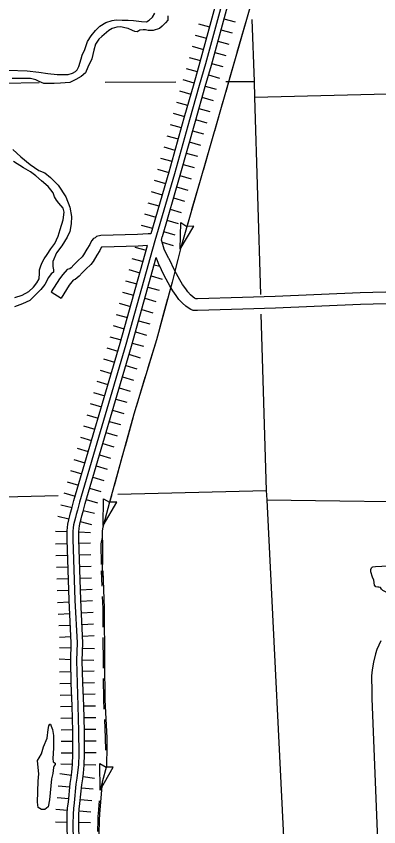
# Model space of a CAD drawing. Extents: x 1164457 to 1439835, y 1590918 to 1773502.
# Drawn here: x 1326531 to 1331207, y 1641151 to 1651601 of the extents above; entities that cross this region are included whole.
import ezdxf

# ---------------------------------------------------------------- set-up
doc = ezdxf.new("R2010")
doc.units = 0
for name, color, linetype in [('Level 15', 7, 'Continuous'), ('Level 29', 7, 'Continuous'), ('Level 35', 7, 'Continuous'), ('Level 4', 7, 'Continuous'), ('Level 43', 7, 'Continuous'), ('Level 46', 7, 'Continuous'), ('Level 5', 7, 'Continuous')]:
    doc.layers.add(name, color=color, linetype=linetype)

msp = doc.modelspace()

# ---------------------------------------------------------------- linework, layer by layer
at = {"layer": 'Level 15'}
msp.add_lwpolyline([(1331233, 1643547), (1331183, 1643438), (1331164, 1643382), (1331138, 1643272), (1331121, 1643176), (1331114, 1643097), (1331118, 1642885), (1331118, 1642805), (1331235, 1639903)], dxfattribs=at)
at = {"layer": 'Level 29'}
for p, q in [((1329210, 1651569), (1329354, 1651529)), ((1329210, 1651569), (1329354, 1651529)), ((1328881, 1651503), (1329025, 1651464)), ((1329170, 1651424), (1329315, 1651385)), ((1328841, 1651358), (1328986, 1651319)), ((1328802, 1651214), (1328946, 1651174)), ((1328802, 1651214), (1328946, 1651174)), ((1329131, 1651279), (1329275, 1651240)), ((1329091, 1651135), (1329236, 1651095)), ((1329091, 1651135), (1329236, 1651095)), ((1328762, 1651069), (1328907, 1651030)), ((1328722, 1650928), (1328866, 1650887)), ((1329052, 1650990), (1329196, 1650951)), ((1329010, 1650845), (1329154, 1650803)), ((1328680, 1650784), (1328824, 1650742)), ((1328680, 1650784), (1328824, 1650742)), ((1328968, 1650701), (1329112, 1650659)), ((1328968, 1650701), (1329112, 1650659)), ((1328638, 1650639), (1328783, 1650598)), ((1328597, 1650495), (1328741, 1650454)), ((1328927, 1650557), (1329071, 1650516)), ((1328886, 1650413), (1329030, 1650371)), ((1328556, 1650351), (1328700, 1650310)), ((1328556, 1650351), (1328700, 1650310)), ((1328515, 1650205), (1328659, 1650165)), ((1328844, 1650268), (1328989, 1650227)), ((1328844, 1650268), (1328989, 1650227)), ((1328804, 1650124), (1328948, 1650084)), ((1328475, 1650061), (1328619, 1650020)), ((1328764, 1649980), (1328908, 1649939)), ((1328434, 1649916), (1328579, 1649876)), ((1328434, 1649916), (1328579, 1649876)), ((1328394, 1649772), (1328538, 1649731)), ((1328723, 1649835), (1328868, 1649795)), ((1328723, 1649835), (1328868, 1649795)), ((1328683, 1649691), (1328827, 1649651)), ((1328354, 1649630), (1328498, 1649588)), ((1328642, 1649546), (1328786, 1649504)), ((1328312, 1649486), (1328456, 1649444)), ((1328312, 1649486), (1328456, 1649444)), ((1328270, 1649341), (1328414, 1649300)), ((1328600, 1649402), (1328744, 1649360)), ((1328600, 1649402), (1328744, 1649360)), ((1328558, 1649258), (1328702, 1649216)), ((1328228, 1649197), (1328372, 1649156)), ((1328186, 1649053), (1328331, 1649012)), ((1328186, 1649053), (1328331, 1649012)), ((1328516, 1649114), (1328660, 1649072)), ((1328475, 1648970), (1328619, 1648928)), ((1328475, 1648970), (1328619, 1648928)), ((1328145, 1648909), (1328289, 1648868)), ((1328433, 1648826), (1328577, 1648784)), ((1328063, 1648623), (1328207, 1648583)), ((1328412, 1648687), (1328556, 1648645)), ((1328022, 1648479), (1328167, 1648438)), ((1328311, 1648398), (1328382, 1648378)), ((1327982, 1648334), (1328126, 1648294)), ((1327982, 1648334), (1328126, 1648294)), ((1327942, 1648190), (1328086, 1648149)), ((1328271, 1648253), (1328415, 1648213)), ((1328271, 1648253), (1328415, 1648213)), ((1328230, 1648109), (1328375, 1648068)), ((1327901, 1648045), (1328046, 1648005)), ((1327861, 1647901), (1328005, 1647860)), ((1327861, 1647901), (1328005, 1647860)), ((1328190, 1647964), (1328334, 1647924)), ((1328150, 1647820), (1328294, 1647779)), ((1328150, 1647820), (1328294, 1647779)), ((1327820, 1647756), (1327965, 1647716)), ((1328109, 1647675), (1328254, 1647635)), ((1327780, 1647612), (1327924, 1647571)), ((1327739, 1647467), (1327884, 1647427)), ((1327739, 1647467), (1327884, 1647427)), ((1328069, 1647531), (1328213, 1647491)), ((1328028, 1647387), (1328173, 1647346)), ((1328028, 1647387), (1328173, 1647346)), ((1327698, 1647326), (1327842, 1647284)), ((1327986, 1647242), (1328130, 1647199)), ((1327656, 1647183), (1327800, 1647140)), ((1327613, 1647039), (1327757, 1646996)), ((1327613, 1647039), (1327757, 1646996)), ((1327944, 1647098), (1328088, 1647055)), ((1327901, 1646954), (1328045, 1646911)), ((1327901, 1646954), (1328045, 1646911)), ((1327571, 1646895), (1327715, 1646852)), ((1327529, 1646751), (1327673, 1646708)), ((1327859, 1646810), (1328003, 1646768)), ((1327816, 1646666), (1327960, 1646624)), ((1327486, 1646607), (1327630, 1646565)), ((1327486, 1646607), (1327630, 1646565)), ((1327774, 1646522), (1327918, 1646480)), ((1327774, 1646522), (1327918, 1646480)), ((1327444, 1646463), (1327588, 1646421)), ((1327401, 1646319), (1327545, 1646277)), ((1327732, 1646378), (1327875, 1646336)), ((1327689, 1646234), (1327833, 1646192)), ((1327359, 1646175), (1327503, 1646133)), ((1327359, 1646175), (1327503, 1646133)), ((1327647, 1646091), (1327791, 1646048)), ((1327647, 1646091), (1327791, 1646048)), ((1327317, 1646031), (1327460, 1645989)), ((1327274, 1645888), (1327418, 1645845)), ((1327604, 1645947), (1327748, 1645904)), ((1327562, 1645803), (1327706, 1645760)), ((1327232, 1645744), (1327376, 1645701)), ((1327232, 1645744), (1327376, 1645701)), ((1327189, 1645600), (1327333, 1645557)), ((1327519, 1645659), (1327663, 1645616)), ((1327519, 1645659), (1327663, 1645616)), ((1327477, 1645515), (1327621, 1645473)), ((1327147, 1645456), (1327291, 1645414)), ((1327435, 1645371), (1327579, 1645329)), ((1327106, 1645302), (1327251, 1645266)), ((1327106, 1645302), (1327251, 1645266)), ((1327067, 1645156), (1327212, 1645120)), ((1327397, 1645229), (1327542, 1645193)), ((1327397, 1645229), (1327542, 1645193)), ((1327358, 1645085), (1327504, 1645049)), ((1327038, 1644962), (1327188, 1644957)), ((1327338, 1644952), (1327488, 1644947)), ((1327039, 1644797), (1327189, 1644802)), ((1327039, 1644797), (1327189, 1644802)), ((1327339, 1644807), (1327489, 1644812)), ((1327339, 1644807), (1327489, 1644812)), ((1327044, 1644647), (1327194, 1644652)), ((1327344, 1644657), (1327494, 1644662)), ((1327049, 1644497), (1327199, 1644502)), ((1327349, 1644507), (1327499, 1644512)), ((1327054, 1644347), (1327204, 1644352)), ((1327054, 1644347), (1327204, 1644352)), ((1327354, 1644357), (1327504, 1644362)), ((1327354, 1644357), (1327504, 1644362)), ((1327359, 1644207), (1327509, 1644213)), ((1327059, 1644197), (1327209, 1644202)), ((1327065, 1644043), (1327214, 1644051)), ((1327364, 1644059), (1327514, 1644067)), ((1327073, 1643893), (1327222, 1643901)), ((1327073, 1643893), (1327222, 1643901)), ((1327372, 1643909), (1327522, 1643917)), ((1327372, 1643909), (1327522, 1643917)), ((1327080, 1643744), (1327230, 1643752)), ((1327380, 1643759), (1327530, 1643767)), ((1327088, 1643594), (1327238, 1643602)), ((1327388, 1643610), (1327538, 1643617)), ((1327090, 1643464), (1327240, 1643459)), ((1327090, 1643464), (1327240, 1643459)), ((1327390, 1643453), (1327540, 1643448)), ((1327390, 1643453), (1327540, 1643448)), ((1327084, 1643314), (1327234, 1643309)), ((1327384, 1643303), (1327534, 1643298)), ((1327088, 1643149), (1327238, 1643154)), ((1327388, 1643158), (1327538, 1643163)), ((1327092, 1642999), (1327242, 1643004)), ((1327092, 1642999), (1327242, 1643004)), ((1327392, 1643008), (1327542, 1643013)), ((1327392, 1643008), (1327542, 1643013)), ((1327098, 1642848), (1327248, 1642853)), ((1327398, 1642859), (1327548, 1642865)), ((1327104, 1642701), (1327254, 1642705)), ((1327404, 1642708), (1327553, 1642711)), ((1327107, 1642551), (1327257, 1642555)), ((1327107, 1642551), (1327257, 1642555)), ((1327407, 1642558), (1327557, 1642561)), ((1327407, 1642558), (1327557, 1642561)), ((1327110, 1642401), (1327260, 1642405)), ((1327410, 1642408), (1327560, 1642411)), ((1327111, 1642255), (1327261, 1642256)), ((1327411, 1642257), (1327561, 1642258)), ((1327112, 1642105), (1327262, 1642106)), ((1327112, 1642105), (1327262, 1642106)), ((1327412, 1642107), (1327562, 1642108)), ((1327412, 1642107), (1327562, 1642108)), ((1327109, 1641963), (1327259, 1641959)), ((1327409, 1641954), (1327559, 1641950)), ((1327095, 1641836), (1327244, 1641817)), ((1327393, 1641798), (1327541, 1641779)), ((1327074, 1641680), (1327223, 1641666)), ((1327074, 1641680), (1327223, 1641666)), ((1327373, 1641652), (1327522, 1641638)), ((1327373, 1641652), (1327522, 1641638)), ((1327060, 1641530), (1327209, 1641516)), ((1327358, 1641502), (1327508, 1641488)), ((1327043, 1641376), (1327193, 1641365)), ((1327343, 1641355), (1327492, 1641345)), ((1327038, 1641215), (1327188, 1641212)), ((1327038, 1641215), (1327188, 1641212)), ((1327338, 1641209), (1327488, 1641206)), ((1327338, 1641209), (1327488, 1641206))]:
    msp.add_line(p, q, dxfattribs=at)
for points in [[(1331255, 1659688), (1331193, 1659640), (1331147, 1659597), (1330984, 1659418), (1329719, 1657960), (1329666, 1657876), (1329644, 1657826), (1329625, 1657772), (1329619, 1657702), (1329611, 1657636), (1329697, 1653961), (1329702, 1653831), (1329704, 1653736), (1329705, 1653662), (1329693, 1653582), (1329670, 1653507), (1329600, 1653212), (1329439, 1652645), (1329297, 1652172), (1328973, 1650988), (1328893, 1650710), (1328766, 1650266), (1328571, 1649570), (1328320, 1648707)], [(1328320, 1648707), (1327945, 1647368), (1327347, 1645338), (1327321, 1645234), (1327305, 1645179), (1327294, 1645140), (1327283, 1645092), (1327272, 1645042), (1327268, 1645003), (1327263, 1644960), (1327262, 1644923), (1327262, 1644857)], [(1327262, 1644857), (1327288, 1644074)], [(1327288, 1644074), (1327317, 1643524), (1327309, 1643293), (1327317, 1643004), (1327328, 1642710), (1327336, 1642385), (1327337, 1642088), (1327333, 1641948), (1327323, 1641849), (1327314, 1641777), (1327302, 1641699), (1327279, 1641458), (1327270, 1641386), (1327265, 1641313), (1327262, 1641183), (1327272, 1640759), (1327275, 1640605), (1327270, 1640556)]]:
    msp.add_lwpolyline(points, dxfattribs=at)
at = {"layer": 'Level 35'}
for points in [[(1326429, 1650907), (1326673, 1650895), (1326823, 1650879), (1326941, 1650864), (1327058, 1650851), (1327200, 1650849), (1327256, 1650866), (1327294, 1650889), (1327318, 1650910), (1327341, 1650952), (1327368, 1651052), (1327383, 1651101), (1327415, 1651171), (1327451, 1651277), (1327498, 1651348), (1327555, 1651419), (1327612, 1651475), (1327688, 1651519), (1327768, 1651548), (1327822, 1651553), (1327897, 1651551), (1327975, 1651551), (1328045, 1651545), (1328148, 1651533), (1328213, 1651530), (1328244, 1651550), (1328291, 1651590), (1328318, 1651639)], [(1328487, 1651608), (1328487, 1651578), (1328487, 1651550), (1328456, 1651515), (1328415, 1651471), (1328381, 1651443), (1328299, 1651417), (1328269, 1651418), (1328234, 1651418), (1328198, 1651424), (1328169, 1651424), (1328127, 1651420), (1328114, 1651414), (1328093, 1651402), (1328061, 1651403), (1328031, 1651417), (1327977, 1651441), (1327934, 1651450), (1327881, 1651464), (1327828, 1651462), (1327770, 1651444), (1327726, 1651415), (1327636, 1651339), (1327598, 1651304), (1327554, 1651242), (1327533, 1651162), (1327506, 1651051), (1327456, 1650946), (1327423, 1650873), (1327371, 1650822)], [(1327371, 1650822), (1327301, 1650785), (1327222, 1650746), (1327104, 1650737), (1327022, 1650734), (1326945, 1650732), (1326886, 1650734), (1326828, 1650761), (1326784, 1650779), (1326717, 1650798), (1326630, 1650799), (1326536, 1650799), (1326480, 1650799)], [(1326488, 1649883), (1326593, 1649787), (1326711, 1649688), (1326822, 1649614), (1326899, 1649580), (1326973, 1649521), (1327072, 1649425), (1327171, 1649274), (1327224, 1649141), (1327245, 1649017), (1327242, 1648924), (1327221, 1648826), (1327187, 1648751), (1327119, 1648640), (1327051, 1648551), (1327004, 1648441), (1327004, 1648376), (1327011, 1648330), (1327011, 1648302), (1326983, 1648280), (1326946, 1648231), (1326899, 1648141), (1326850, 1648076), (1326788, 1648017), (1326705, 1647937), (1326612, 1647894), (1326510, 1647854)], [(1326515, 1647973), (1326609, 1648004), (1326695, 1648053), (1326754, 1648108), (1326796, 1648163), (1326827, 1648217), (1326831, 1648288), (1326831, 1648330), (1326847, 1648381), (1326867, 1648427), (1326893, 1648474), (1326929, 1648528), (1326978, 1648604), (1327029, 1648671), (1327072, 1648767), (1327098, 1648852), (1327135, 1648975), (1327148, 1649076), (1327138, 1649125), (1327083, 1649189), (1327050, 1649229), (1327026, 1649274), (1327006, 1649324), (1326978, 1649361), (1326942, 1649405), (1326857, 1649479), (1326785, 1649542), (1326714, 1649595), (1326624, 1649647), (1326498, 1649729)], [(1331396, 1644150), (1331303, 1644176), (1331259, 1644199), (1331242, 1644216), (1331230, 1644235), (1331210, 1644242), (1331193, 1644242), (1331171, 1644243), (1331152, 1644267), (1331142, 1644329), (1331128, 1644371), (1331106, 1644436), (1331104, 1644467), (1331115, 1644488), (1331120, 1644498), (1331131, 1644504), (1331167, 1644507), (1331328, 1644517), (1331446, 1644518)], [(1326823, 1641833), (1326811, 1641957), (1326806, 1642004), (1326826, 1642039), (1326856, 1642093), (1326885, 1642182), (1326930, 1642294), (1326945, 1642407), (1326952, 1642452), (1326964, 1642474), (1326974, 1642474), (1326984, 1642447), (1326999, 1642407), (1327014, 1642328), (1327014, 1642261), (1327011, 1642163), (1327004, 1642029), (1327009, 1641987), (1327034, 1641970), (1327034, 1641952), (1327019, 1641935), (1327014, 1641913)], [(1327014, 1641913), (1327004, 1641836), (1326987, 1641769), (1326959, 1641497), (1326945, 1641406), (1326900, 1641373), (1326858, 1641373), (1326813, 1641401), (1326806, 1641470), (1326816, 1641739), (1326823, 1641833)]]:
    msp.add_lwpolyline(points, dxfattribs=at)
at = {"layer": 'Level 4'}
for points in [[(1329569, 1651559), (1329599, 1650760), (1329605, 1650559), (1329681, 1648013)], [(1329688, 1647758), (1329756, 1645487), (1329762, 1645365), (1330018, 1640234), (1330022, 1640121), (1330101, 1637987)]]:
    msp.add_lwpolyline(points, dxfattribs=at)
at = {"layer": 'Level 43'}
for p, q in [((1328648, 1648597), (1328655, 1648940)), ((1328655, 1648940), (1328731, 1648891)), ((1328648, 1648597), (1328822, 1648893)), ((1328822, 1648893), (1328731, 1648891)), ((1327655, 1645037), (1327656, 1645381)), ((1327657, 1645381), (1327735, 1645335)), ((1327655, 1645037), (1327828, 1645334)), ((1327828, 1645334), (1327737, 1645334)), ((1327615, 1641621), (1327610, 1641965)), ((1327610, 1641965), (1327690, 1641920)), ((1327615, 1641621), (1327782, 1641921)), ((1327782, 1641921), (1327691, 1641920))]:
    msp.add_line(p, q, dxfattribs=at)
for points in [[(1329987, 1653254), (1329042, 1649962), (1328653, 1648619), (1328544, 1648173), (1328339, 1647431), (1328049, 1646471), (1327736, 1645336), (1327675, 1645110), (1327648, 1645012), (1327641, 1644968), (1327640, 1644890), (1327644, 1644806), (1327645, 1644688), (1327639, 1644369)], [(1329488, 1651515), (1329378, 1651134)], [(1329342, 1651007), (1329287, 1650817)], [(1329287, 1650817), (1329233, 1650627)], [(1329196, 1650500), (1329087, 1650119)], [(1329050, 1649992), (1329042, 1649962), (1328941, 1649612)], [(1328904, 1649485), (1328794, 1649105)], [(1328757, 1648978), (1328653, 1648619), (1328648, 1648597)], [(1328616, 1648469), (1328579, 1648316)], [(1328484, 1647958), (1328432, 1647767)], [(1328432, 1647767), (1328379, 1647576)], [(1328344, 1647449), (1328339, 1647431), (1328230, 1647070)], [(1328192, 1646943), (1328077, 1646564)], [(1328040, 1646438), (1327935, 1646056)], [(1327900, 1645929), (1327794, 1645547)], [(1327759, 1645419), (1327736, 1645336), (1327675, 1645110), (1327655, 1645037)], [(1327638, 1644882), (1327622, 1644799), (1327629, 1644533)], [(1327647, 1644449), (1327666, 1643963), (1327670, 1643268), (1327676, 1642789), (1327699, 1642297), (1327701, 1642119), (1327696, 1642007), (1327694, 1641933), (1327641, 1641725), (1327605, 1641319), (1327602, 1641236), (1327599, 1641055), (1327614, 1640687), (1327612, 1640626), (1327614, 1640549), (1327590, 1640442), (1327567, 1640360), (1327549, 1640251), (1327511, 1640136), (1327439, 1639840)], [(1327629, 1644449), (1327637, 1644251)], [(1327642, 1644119), (1327647, 1643963), (1327649, 1643723)], [(1327650, 1643591), (1327652, 1643268), (1327653, 1643195)], [(1327654, 1643063), (1327658, 1642789), (1327663, 1642667)], [(1327669, 1642535), (1327680, 1642297), (1327682, 1642140)], [(1327696, 1642008), (1327696, 1642007), (1327694, 1641933), (1327641, 1641725), (1327615, 1641621)], [(1327602, 1641487), (1327587, 1641319), (1327586, 1641290)], [(1327586, 1641290), (1327584, 1641236), (1327581, 1641092)]]:
    msp.add_lwpolyline(points, dxfattribs=at)
at = {"layer": 'Level 46'}
for points in [[(1331220, 1659755), (1331144, 1659698), (1331093, 1659650), (1330928, 1659468), (1329658, 1658005), (1329599, 1657911), (1329574, 1657854), (1329551, 1657788), (1329545, 1657709), (1329536, 1657639), (1329622, 1653959), (1329627, 1653829), (1329629, 1653734), (1329630, 1653668), (1329619, 1653599), (1329598, 1653526), (1329528, 1653231), (1329367, 1652666), (1329224, 1652193), (1328901, 1651009), (1328821, 1650731), (1328694, 1650287), (1328499, 1649590), (1328268, 1648797)], [(1331241, 1659583), (1331201, 1659545), (1331040, 1659368), (1329779, 1657915), (1329732, 1657841), (1329714, 1657798), (1329699, 1657756), (1329694, 1657695), (1329687, 1657632), (1329772, 1653963), (1329777, 1653833), (1329779, 1653737), (1329780, 1653657), (1329766, 1653566), (1329743, 1653488), (1329673, 1653193), (1329511, 1652624), (1329369, 1652151), (1329046, 1650968), (1328965, 1650689), (1328838, 1650246), (1328643, 1649549), (1328412, 1648756)], [(1328268, 1648797), (1328235, 1648796), (1328096, 1648787), (1327622, 1648773), (1327567, 1648761), (1327548, 1648746), (1327530, 1648736), (1327504, 1648704), (1327479, 1648657), (1327442, 1648598), (1327399, 1648523), (1327382, 1648501), (1327325, 1648448), (1327275, 1648395), (1327240, 1648358), (1327223, 1648343), (1327188, 1648335), (1327131, 1648273), (1327090, 1648216), (1326984, 1648047), (1327111, 1647967)], [(1328501, 1648479), (1328483, 1648509), (1328439, 1648599), (1328412, 1648687), (1328406, 1648716), (1328412, 1648756)], [(1328225, 1648645), (1328103, 1648637), (1327640, 1648623), (1327632, 1648622), (1327631, 1648621), (1327629, 1648620), (1327609, 1648581), (1327570, 1648521), (1327524, 1648439), (1327493, 1648400), (1327431, 1648342), (1327384, 1648292), (1327344, 1648249), (1327293, 1648206), (1327267, 1648200), (1327247, 1648178), (1327214, 1648132), (1327111, 1647967)], [(1327187, 1644857), (1327187, 1644924), (1327188, 1644966), (1327193, 1645011), (1327198, 1645054), (1327209, 1645109), (1327222, 1645159), (1327233, 1645200), (1327248, 1645254), (1327274, 1645358), (1327873, 1647388), (1328225, 1648645)], [(1327337, 1644857), (1327337, 1644922), (1327338, 1644955), (1327342, 1644995), (1327346, 1645030), (1327356, 1645075), (1327367, 1645121), (1327378, 1645159), (1327393, 1645215), (1327419, 1645318), (1328017, 1647347), (1328337, 1648489)], [(1328361, 1648425), (1328337, 1648489)], [(1332289, 1647921), (1330972, 1647884), (1329874, 1647837), (1329452, 1647824), (1328871, 1647807), (1328815, 1647808), (1328782, 1647822), (1328748, 1647841), (1328718, 1647865), (1328677, 1647900), (1328630, 1647951), (1328595, 1648000), (1328553, 1648059), (1328511, 1648126), (1328445, 1648248), (1328365, 1648413), (1328361, 1648426)], [(1332285, 1648071), (1330967, 1648033), (1329869, 1647986), (1329448, 1647974), (1328870, 1647957), (1328848, 1647957), (1328848, 1647957), (1328831, 1647966), (1328815, 1647980), (1328781, 1648009), (1328746, 1648046), (1328717, 1648086), (1328678, 1648142), (1328641, 1648201), (1328579, 1648317), (1328503, 1648472), (1328501, 1648478)], [(1327213, 1644071), (1327187, 1644854)], [(1327363, 1644076), (1327337, 1644859)], [(1327195, 1640563), (1327200, 1640608), (1327197, 1640757), (1327187, 1641183), (1327190, 1641317), (1327195, 1641393), (1327204, 1641466), (1327227, 1641709), (1327240, 1641788), (1327249, 1641857), (1327258, 1641953), (1327262, 1642089), (1327261, 1642384), (1327253, 1642708), (1327242, 1643002), (1327234, 1643293), (1327242, 1643523), (1327213, 1644070)], [(1327344, 1640548), (1327350, 1640601), (1327347, 1640760), (1327337, 1641183), (1327340, 1641310), (1327344, 1641379), (1327354, 1641450), (1327376, 1641690), (1327389, 1641767), (1327398, 1641840), (1327408, 1641943), (1327412, 1642088), (1327411, 1642386), (1327403, 1642712), (1327392, 1643007), (1327384, 1643292), (1327392, 1643524), (1327363, 1644078)]]:
    msp.add_lwpolyline(points, dxfattribs=at)
at = {"layer": 'Level 5'}
for points in [[(1326358, 1650740), (1326828, 1650745)], [(1327677, 1650749), (1328589, 1650754)], [(1329233, 1650758), (1329599, 1650760)], [(1329605, 1650559), (1332174, 1650622)], [(1327840, 1645440), (1329756, 1645487)], [(1324461, 1645358), (1327073, 1645422)], [(1329762, 1645365), (1332278, 1645330)]]:
    msp.add_lwpolyline(points, dxfattribs=at)

doc.saveas('drawing.dxf')
